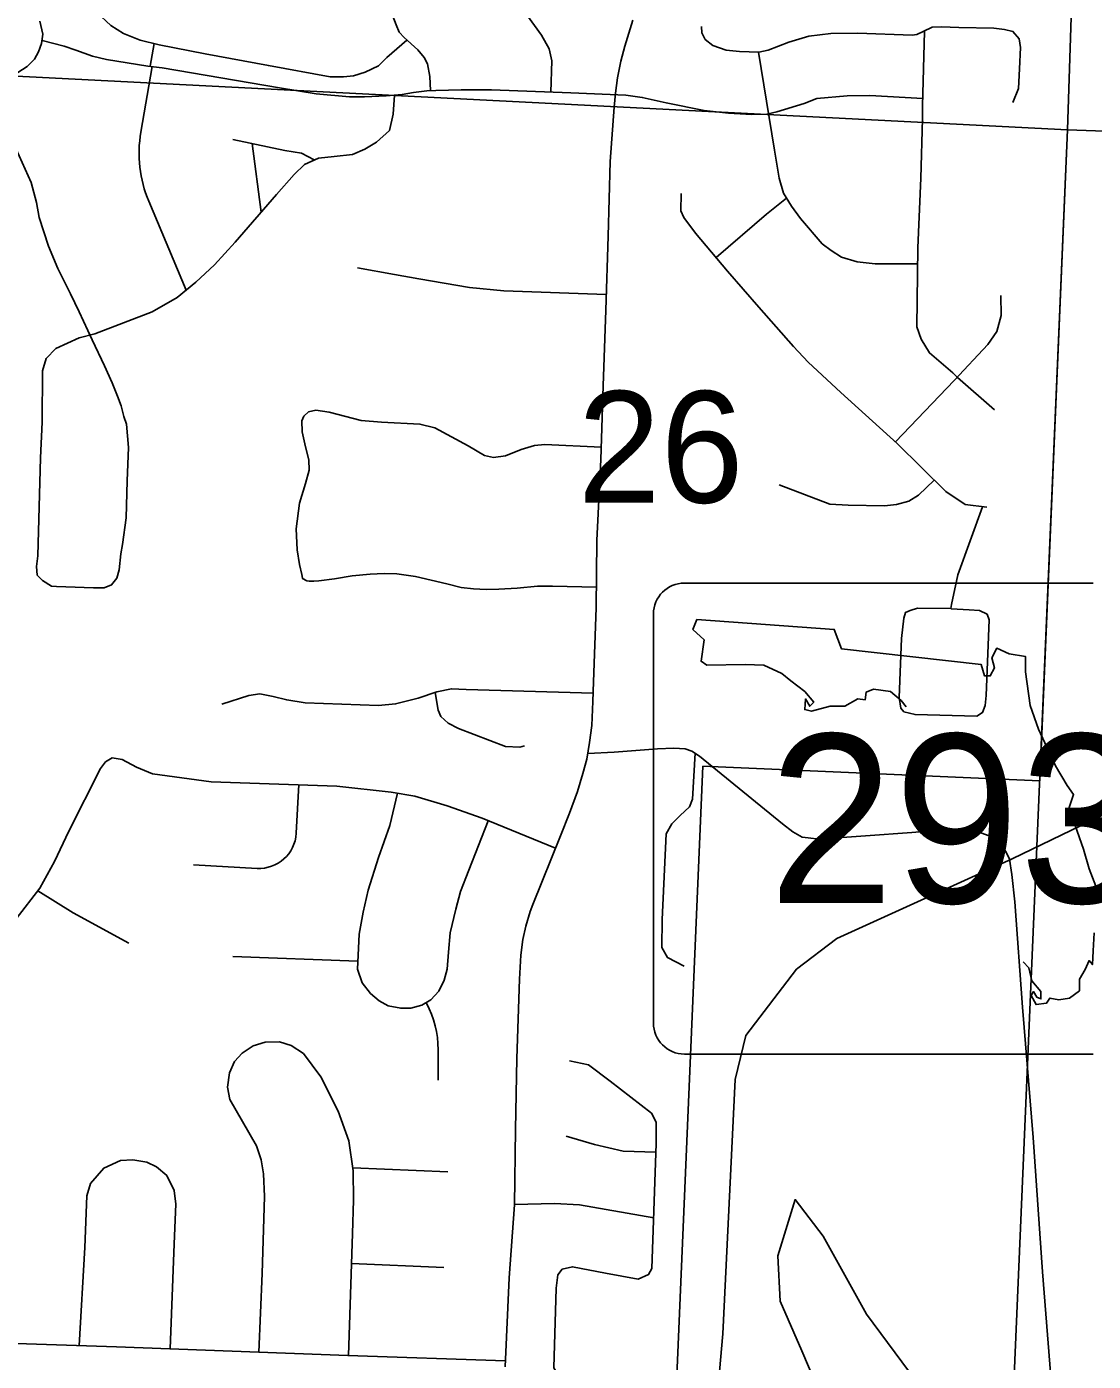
# Model space of a CAD drawing. Extents: x 1219626 to 1426462, y 456797 to 752399.
# Drawn here: x 1362309 to 1366612, y 536210 to 541593 of the extents above; entities that cross this region are included whole.
import ezdxf

# ---------------------------------------------------------------- set-up
doc = ezdxf.new("R2010")
doc.units = 0
for name, color, linetype in [('Lakes and Ponds', 7, 'Continuous'), ('Local Roads Paved', 7, 'Continuous'), ('Roadshilelds State Highways', 7, 'Continuous'), ('Section Lines', 7, 'Continuous'), ('Section Numbers', 7, 'Continuous'), ('State Routes Highway Center Lines', 7, 'Continuous')]:
    doc.layers.add(name, color=color, linetype=linetype)

msp = doc.modelspace()

# ---------------------------------------------------------------- linework, layer by layer
at = {"layer": 'Lakes and Ponds'}
msp.add_lwpolyline([(1365897.7, 536129.8), (1365697.3, 536400.1), (1365523.1, 536713.9), (1365409.8, 536862.1), (1365340.1, 536635.4), (1365348.8, 536452.4), (1365435.9, 536251.9), (1365540.5, 536007.8)], dxfattribs=at)
at = {"layer": 'Local Roads Paved'}
for p, q in [((1362823.4, 541525), (1362806.8, 541433.4)), ((1362814.8, 541432.4), (1362769.5, 541167.3)), ((1363218.6, 541121.7), (1363255, 540845.3)), ((1362952.1, 540530.3), (1362801.3, 540889.4)), ((1363396.3, 538339.4), (1363407.2, 538536)), ((1362982, 538212.2), (1363238.2, 538198)), ((1363139.9, 537843), (1363645.2, 537823.4)), ((1363922.2, 537654), (1363920.9, 537656.5)), ((1363968.8, 537343.2), (1363968.8, 537466.6)), ((1363624.5, 536990.1), (1364007.7, 536974.1)), ((1363619.4, 536603.4), (1363991.5, 536587.9))]:
    msp.add_line(p, q, dxfattribs=at)
for points in [[(1363843.2, 541538.6), (1363762.5, 541468.3), (1363727.9, 541435.3), (1363674.1, 541409.3), (1363627.3, 541395.5), (1363586.6, 541390.3), (1363532.8, 541391.1), (1363284, 541436.2), (1363029.1, 541483), (1362842.7, 541520.3), (1362767.3, 541538.5), (1362699.7, 541565.4), (1362648.5, 541597.5), (1362590.4, 541652.1), (1362442.2, 541786.5), (1362404.9, 541808.1), (1362380.6, 541817.7)], [(1362182.8, 541358.4), (1362272.9, 541408.7), (1362311.1, 541433), (1362339.7, 541462.4), (1362357, 541491.9), (1362369.2, 541525.7), (1362373.5, 541563), (1362362.2, 541615.9)], [(1363783.4, 541641.7), (1363799, 541600.1), (1363812, 541571.5), (1363831.9, 541548.9), (1363886.5, 541499.5), (1363912.5, 541468.3), (1363925.5, 541444), (1363935.1, 541392.9), (1363938.5, 541335.1)], [(1364423.6, 541329.4), (1364427.9, 541455.3), (1364416.6, 541503.8), (1364386.3, 541558.4), (1364330, 541637.3)], [(1366287.9, 541287.1), (1366311.3, 541343.4), (1366314.8, 541423.2), (1366318.3, 541509), (1366313.9, 541544.6), (1366287.9, 541574.1), (1366254.1, 541581.9), (1366211.6, 541587.1), (1366070.3, 541589.7), (1366000.1, 541592.3), (1365962, 541591.4), (1365925.6, 541574.1), (1365900.4, 541561), (1365881.3, 541559.3), (1365662, 541567.1), (1365553.6, 541566.2), (1365465.2, 541555), (1365383.7, 541530.7), (1365300.5, 541498.6), (1365263.2, 541490.8), (1365185.2, 541492.6), (1365130.6, 541497.8), (1365076.8, 541516.8), (1365046.5, 541542), (1365032.6, 541568), (1365031.7, 541594)], [(1365931.6, 541574.1), (1365923.8, 541274.1), (1365923.8, 541222.1), (1365916, 540981.9), (1365904.7, 540701), (1365900.4, 540382), (1365917.7, 540332.6), (1365951.6, 540277.1), (1366045.2, 540196.5), (1366065.1, 540178.3), (1366213.4, 540048.2)], [(1362370.6, 541537.9), (1362459.5, 541515.1), (1362507.2, 541497.8), (1362574.8, 541474.4), (1362631.2, 541460.5), (1362797.6, 541434.5), (1362854.9, 541427.5), (1363328.2, 541346.9), (1363477.3, 541321.8), (1363610.8, 541309.6), (1363671.5, 541310.5), (1363759.1, 541314), (1363824.1, 541319.2), (1363870, 541327.8), (1363922.9, 541334.8), (1363959.3, 541335.6), (1364061.6, 541339.1), (1364184.7, 541339.1), (1364503.8, 541326.1), (1364725.7, 541316.6), (1364792.5, 541307.9), (1364889.6, 541286.2), (1365042.1, 541255), (1365141, 541243.7), (1365232.9, 541239.4), (1365295.3, 541240.3), (1365336, 541249.8), (1365445.3, 541282.8), (1365496.4, 541303.6), (1365619.5, 541314), (1365711.4, 541315.7), (1365924.6, 541304.1)], [(1365903.9, 540636.9), (1365732.2, 540636), (1365659.4, 540644.7), (1365596.1, 540663.8), (1365554.5, 540690.6), (1365519, 540717.5), (1365431.4, 540819.8), (1365394.1, 540869.2), (1365362, 540922.1), (1365345.6, 540982.8), (1365326.5, 541095.5), (1365261.2, 541490.9)], [(1362584.2, 540354.1), (1362815.6, 540442.5), (1362916.2, 540501.4), (1362991.6, 540562.1), (1363067, 540632.3), (1363150.3, 540724.2), (1363316.7, 540916.7), (1363388.7, 540996.5), (1363430.3, 541037.2), (1363485.8, 541063.2), (1363549.1, 541070.1), (1363623.6, 541077.9), (1363673, 541099.6), (1363719.8, 541127.4), (1363772.7, 541175), (1363787.5, 541240.9), (1363793.5, 541316.7)], [(1363469.4, 541055.5), (1363417.3, 541083.1), (1363350.5, 541094.4), (1363140.7, 541137.8)], [(1362266.4, 541099.4), (1362327.1, 540965), (1362348.8, 540884.4), (1362359.2, 540823.7), (1362396.5, 540707.5), (1362434.6, 540617.4), (1362484.9, 540515.1), (1362520.4, 540442.3), (1362573.3, 540330.4), (1362622.7, 540225.5), (1362654, 540157), (1362675.6, 540102.4), (1362690.4, 540063.4), (1362700.8, 540020.9), (1362711.2, 539989.7), (1362719.8, 539895.2), (1362714.6, 539760.9), (1362710.3, 539612.6), (1362695.6, 539504.2), (1362688.6, 539467), (1362681.7, 539402.8), (1362672.2, 539369), (1362651.4, 539342.1), (1362621.9, 539329.1), (1362577.7, 539329.1), (1362466.7, 539334.3), (1362428.5, 539335.2), (1362408.6, 539336.9), (1362372.2, 539358.6), (1362351.4, 539381.1), (1362347.9, 539415.8), (1362353.1, 539458.3), (1362364.4, 539854.5), (1362371.3, 539998.4), (1362373.1, 540205.6), (1362386.9, 540254.1), (1362426.8, 540294.9), (1362520.4, 540338.2), (1362584.2, 540354.1)], [(1364949.6, 540920.6), (1364947.9, 540850.4), (1364960, 540823.5), (1365007.7, 540760.2), (1365136, 540607.6), (1365263.4, 540461.1), (1365403, 540303.3), (1365462, 540240.1), (1365593.7, 540116.9), (1365821.7, 539911.5), (1366017.7, 539718.2), (1366095.7, 539665.3), (1366183.2, 539654.9)], [(1365090.3, 540661.9), (1365293.6, 540836.3), (1365374.3, 540901.9)], [(1364647.5, 540512.6), (1364233.5, 540527.9), (1364095.7, 540540.9), (1363891.1, 540576.4), (1363792.2, 540593.8), (1363643.1, 540619.8)], [(1365814.6, 539917.9), (1366050.4, 540166.1), (1366187.4, 540310.9), (1366223.8, 540363.8), (1366240.2, 540428.8), (1366239.4, 540508.6)], [(1364607.9, 539332.7), (1364430.3, 539336.7), (1364370.5, 539335.8), (1364288.1, 539328.9), (1364213.6, 539323.7), (1364162.4, 539322.8), (1364111.3, 539325.4), (1364061.9, 539331.5), (1364004.6, 539345.4), (1363877.2, 539374.9), (1363801.8, 539386.1), (1363751.5, 539387.9), (1363695.1, 539385.3), (1363622.3, 539378.3), (1363551.2, 539366.2), (1363487.1, 539357.5), (1363467.1, 539356.6), (1363448.1, 539356.6), (1363438.5, 539358.4), (1363422.1, 539367), (1363421.2, 539368.8), (1363418.6, 539383.5), (1363409.9, 539424.3), (1363399.5, 539482.4), (1363396, 539568.2), (1363409.1, 539671.3), (1363433.3, 539751.1), (1363448.9, 539804.9), (1363447.2, 539845.6), (1363434.2, 539898.5), (1363420.3, 539958.3), (1363419.5, 540003.4), (1363426.4, 540022.5), (1363446.3, 540038.9), (1363474.9, 540045.9), (1363528.7, 540038.1), (1363658.7, 540004.2), (1363740.2, 539998.2), (1363895.4, 539990.4), (1363956.1, 539975.6), (1364090.5, 539901.9), (1364156.4, 539863.8), (1364191.9, 539856), (1364240.4, 539862.1), (1364304.6, 539887.2), (1364357.5, 539903.7), (1364400, 539908), (1364627.1, 539896.7)], [(1365344.7, 539744.8), (1365549.3, 539667.7), (1365623.9, 539662.5), (1365769.5, 539659.9), (1365818.9, 539665.9), (1365868.3, 539679.8), (1365907.3, 539703.2), (1365970.8, 539764.4)], [(1366165.8, 539656.9), (1366066, 539381.6), (1366040.9, 539262.8), (1366037.4, 539246.3), (1365903, 539248.1), (1365873.5, 539238.5), (1365855.3, 539230.7), (1365848.4, 539207.3), (1365838, 539125), (1365829.3, 538887.4), (1365836.3, 538844.1), (1365848.4, 538829.3), (1365893.5, 538818.1), (1366142.3, 538812), (1366165.7, 538826.7), (1366176.1, 538855.3), (1366179.6, 538895.2), (1366191.7, 539200.4), (1366183.9, 539222.9), (1366153.6, 539237.7), (1366111.1, 539241.1), (1366038.3, 539245.5)], [(1363096.5, 538860.8), (1363204.9, 538895.4), (1363249.1, 538901.5), (1363303.7, 538891.1), (1363358.3, 538877.2), (1363432.9, 538866), (1363728.5, 538855.6), (1363797, 538861.6), (1363888, 538884.2), (1363964.3, 538910.2), (1364022.4, 538922.3), (1364081.4, 538919.7), (1364594.8, 538904.8)], [(1363957.5, 538907.8), (1363969.5, 538835.6), (1363979.9, 538810.5), (1364009.4, 538783.6), (1364051, 538761.9), (1364240.9, 538690), (1364298.1, 538687.4), (1364317.2, 538692.6)], [(1364442.5, 538280), (1364146.4, 538400.4), (1364005.9, 538450.7), (1363875, 538488.8), (1363779.7, 538505.3), (1363560.3, 538529.6), (1363053.2, 538546.9), (1362816.5, 538579.9), (1362752.3, 538605.9), (1362694.3, 538637.1), (1362653.5, 538643.2), (1362626.6, 538627.6), (1362606.7, 538600.7), (1362479.3, 538347.5), (1362421.2, 538226.2), (1362362.2, 538118.7), (1362266, 537994.7)], [(1364572.3, 538660.9), (1364679.4, 538666.7), (1364854.1, 538680.4), (1364920.3, 538683), (1364965.9, 538679.6), (1364992.6, 538671), (1365023.6, 538651.2), (1365358.3, 538377.6), (1365400.4, 538344.9), (1365438.3, 538323.4), (1365462.4, 538320.8), (1365506.2, 538315.7), (1365880.5, 538343.2), (1366039.6, 538356.1), (1366089.5, 538355.2), (1366143.8, 538346.6), (1366192.8, 538329.4), (1366233.2, 538300.2), (1366259, 538266.6), (1366273.7, 538235.6), (1366284, 538172.8), (1366296, 538063.6), (1366327, 537638.6), (1366369.2, 537112), (1366407.9, 536570), (1366450.9, 536028.9)], [(1364961.7, 537803.1), (1364894.1, 537837.8), (1364871.6, 537879.4), (1364873.3, 537992.1), (1364888.9, 538337.1), (1364911.5, 538377), (1364946.1, 538411.7), (1364982.5, 538446.4), (1364994.7, 538477.6), (1365005.9, 538662.9)], [(1364171.2, 538390.3), (1364092.6, 538190.6), (1364058.9, 538104.8), (1364039.7, 538032.8), (1364017.2, 537938.3), (1364010.3, 537859.4), (1364005.1, 537791.8), (1363993.8, 537747.6), (1363971.3, 537702.5), (1363939.2, 537667), (1363902.8, 537646.2), (1363859.4, 537634), (1363817.8, 537634), (1363767.5, 537643.6), (1363731.1, 537663.5), (1363696.4, 537693), (1363661.8, 537736.3), (1363643.6, 537791), (1363650.5, 537932.3), (1363667, 538021.6), (1363686, 538110), (1363727.7, 538241.8), (1363774.5, 538370.9), (1363805.4, 538500.9)], [(1362353.8, 538107.7), (1362496.6, 538018.1), (1362720.3, 537896.7)], [(1363245.7, 536246.4), (1363259.5, 536564.2), (1363268.2, 536874.6), (1363263.8, 536965.6), (1363254.3, 537022), (1363236.1, 537079.2), (1363179.7, 537176.3), (1363128.6, 537265.6), (1363119.1, 537315), (1363127.7, 537373.1), (1363147.7, 537419), (1363178, 537452), (1363222.2, 537482.3), (1363270.8, 537497.1), (1363328.9, 537498.8), (1363376.5, 537484.1), (1363426, 537451.1), (1363496.2, 537357.5), (1363565.5, 537218.8), (1363608.9, 537099.1), (1363626.2, 536977.8), (1363628, 536859.9), (1363623.6, 536725.5), (1363606.6, 536233)], [(1364498.8, 537421.6), (1364575.1, 537406), (1364663.5, 537340.2), (1364830, 537210.1), (1364849, 537173.7), (1364849, 537088.7), (1364831.7, 536584.2), (1364817.8, 536559.9), (1364776.2, 536540.8), (1364644.4, 536565.1), (1364510.9, 536591.1), (1364469.3, 536580.7), (1364452, 536558.2), (1364445, 536504.4), (1364436.4, 536183.7), (1364458.9, 536145.5), (1364495.3, 536142), (1364802.2, 536131.6)], [(1364484.9, 537118.2), (1364599.4, 537083.5), (1364715.5, 537057.5), (1364847.8, 537053.2)], [(1362520.8, 536272.9), (1362543.4, 536669.1), (1362551.2, 536877.2), (1362566, 536926.6), (1362619.7, 536989), (1362687.3, 537019.4), (1362737.6, 537022), (1362793.1, 537012.5), (1362833, 536994.2), (1362873.7, 536958.7), (1362903.2, 536898), (1362910.1, 536843.4), (1362904.1, 536683.9), (1362887.7, 536259.7)], [(1364276.8, 536841.7), (1364438.1, 536846), (1364538.7, 536840.8), (1364838.7, 536787.7)], [(1361902.8, 536293.8), (1362671.7, 536267.8), (1363604.5, 536233.1), (1364240.9, 536211.1)]]:
    msp.add_lwpolyline(points, dxfattribs=at)
for centre, radius, start, end in [((1363262.3, 541083), 500, 170.2848, 202.7806), ((1363246.5, 538347.7), 150, 266.8268, 356.8268), ((1363568.8, 537466.6), 400, 360, 27.9265)]:
    msp.add_arc(centre, radius, start, end, dxfattribs=at)
at = {"layer": 'Roadshilelds State Highways'}
for p, q in [((1366612.5, 539348.9), (1364962.5, 539348.9)), ((1364837.5, 539223.9), (1364837.5, 537573.9)), ((1364962.5, 537448.9), (1366612.5, 537448.9))]:
    msp.add_line(p, q, dxfattribs=at)
for points in [[(1365857.1, 538849.8), (1365837.4, 538875.1), (1365794.6, 538911.4), (1365725.4, 538921.3), (1365695.7, 538908.1), (1365692.4, 538878.4), (1365662.7, 538881.7), (1365610, 538852), (1365550.6, 538852), (1365474.8, 538832.3), (1365448.4, 538838.8), (1365451.7, 538881.7), (1365468.2, 538852), (1365484.7, 538868.5), (1365448.4, 538911.4), (1365392.4, 538954.3), (1365356.1, 538984), (1365283.6, 539017), (1365207.8, 539020.3), (1365052.9, 539017), (1365029.8, 539033.4), (1365043, 539119.2), (1364996.8, 539162.1), (1365013.3, 539201.7)], [(1365013.3, 539201.7), (1365567.1, 539162.1), (1365596.8, 539082.9), (1366160.5, 539020.3), (1366173.7, 538974.1), (1366196.7, 538974.1), (1366213.2, 539007.1), (1366203.3, 539046.6), (1366223.1, 539086.2), (1366272.6, 539063.1), (1366338.5, 539053.2), (1366338.5, 538990.6), (1366358.3, 538855.3), (1366391.2, 538759.7), (1366460.5, 538611.3), (1366506.6, 538532.1), (1366533, 538495.8), (1366513.2, 538439.8), (1366539.6, 538370.5), (1366572.5, 538274.8), (1366595.6, 538195.7), (1366622, 538126.4)], [(1366615.4, 537938.4), (1366612.1, 537865.9), (1366608.8, 537809.8), (1366595.6, 537826.3), (1366579.1, 537790), (1366556.1, 537750.4), (1366556.1, 537704.2), (1366516.5, 537674.6), (1366473.6, 537668), (1366437.4, 537674.6), (1366424.2, 537654.8), (1366381.3, 537648.2), (1366361.6, 537684.5), (1366371.5, 537700.9), (1366384.6, 537677.9), (1366401.1, 537671.3), (1366401.1, 537700.9), (1366364.9, 537743.8), (1366351.7, 537796.6), (1366329.2, 537821.1)]]:
    msp.add_lwpolyline(points, dxfattribs=at)
for centre, start, end in [((1364962.5, 539223.9), 90, 180), ((1364962.5, 537573.9), 180, 270)]:
    msp.add_arc(centre, 125, start, end, dxfattribs=at)
at = {"layer": 'Section Lines'}
for p, q in [((1366686.8, 546636.2), (1366508.6, 541177)), ((1366508.6, 541177), (1361066.1, 541455.3)), ((1366508.6, 541177), (1366283.6, 535926.1)), ((1371837.5, 540998.6), (1366508.6, 541177))]:
    msp.add_line(p, q, dxfattribs=at)
at = {"layer": 'State Routes Highway Center Lines'}
for p, q in [((1364721.6, 541514.1), (1364755.1, 541618.9)), ((1364706.1, 541453.9), (1364721.6, 541514.1)), ((1364692, 541387.5), (1364706.1, 541453.9)), ((1364684.2, 541324.9), (1364692, 541387.5)), ((1364678.9, 541268.1), (1364684.2, 541324.9)), ((1364663.4, 541048.9), (1364678.9, 541268.1)), ((1366396.1, 538551.5), (1366508.6, 541177)), ((1366508.6, 541177), (1369192.1, 541087.2)), ((1364655.1, 540747.6), (1364663.4, 541048.9)), ((1364645.4, 540449.7), (1364655.1, 540747.6)), ((1364634.8, 540144.6), (1364645.4, 540449.7)), ((1364625.5, 539847.2), (1364634.8, 540144.6)), ((1364609.5, 539521.2), (1364625.5, 539847.2)), ((1364607.1, 539249.5), (1364609.5, 539521.2)), ((1364596.4, 538950.2), (1364607.1, 539249.5)), ((1364593.5, 538871.1), (1364596.4, 538950.2)), ((1364588.7, 538774.1), (1364593.5, 538871.1)), ((1364579.5, 538705.2), (1364588.7, 538774.1)), ((1364568.8, 538638.8), (1364579.5, 538705.2)), ((1364553.3, 538580.1), (1364568.8, 538638.8)), ((1364530.9, 538508.3), (1364553.3, 538580.1)), ((1364925, 536000.9), (1365036.7, 538609.8)), ((1365036.7, 538609.8), (1366396.1, 538551.5)), ((1364498.9, 538420.9), (1364530.9, 538508.3)), ((1364462.1, 538328.8), (1364498.9, 538420.9)), ((1364351.4, 538052.7), (1364462.1, 538328.8)), ((1364340.8, 538023.6), (1364351.4, 538052.7)), ((1364323.3, 537965.4), (1364340.8, 538023.6)), ((1364310.2, 537911.1), (1364323.3, 537965.4)), ((1364302, 537848), (1364310.2, 537911.1)), ((1364296.6, 537750.5), (1364302, 537848)), ((1364286, 537431.3), (1364296.6, 537750.5)), ((1364281.6, 537144.6), (1364286, 537431.3)), ((1364276.7, 536840.9), (1364281.6, 537144.6)), ((1364255.4, 536545.9), (1364276.7, 536840.9)), ((1364239.9, 536187), (1364255.4, 536545.9))]:
    msp.add_line(p, q, dxfattribs=at)
msp.add_lwpolyline([(1365004.9, 535050.4), (1365020.4, 535514.9), (1365082.3, 535925.2), (1365117.1, 536320), (1365167.4, 537345.7), (1365209.9, 537523.7), (1365415, 537790.8), (1365577.4, 537914.7), (1366285.3, 538235.9), (1367198.2, 538677.2), (1367438.1, 538832), (1368111.1, 539370), (1368556, 539888.7), (1369232.4, 540779)], dxfattribs=at)

# ---------------------------------------------------------------- texts
at = {"layer": 'Roadshilelds State Highways'}
msp.add_text('293', height=680, dxfattribs=at).set_placement((1365302.4, 538058.9))
at = {"layer": 'Section Numbers'}
msp.add_text('26', height=450, rotation=359.9997, dxfattribs=at).set_placement((1364532, 539673.1))

doc.saveas('drawing.dxf')
